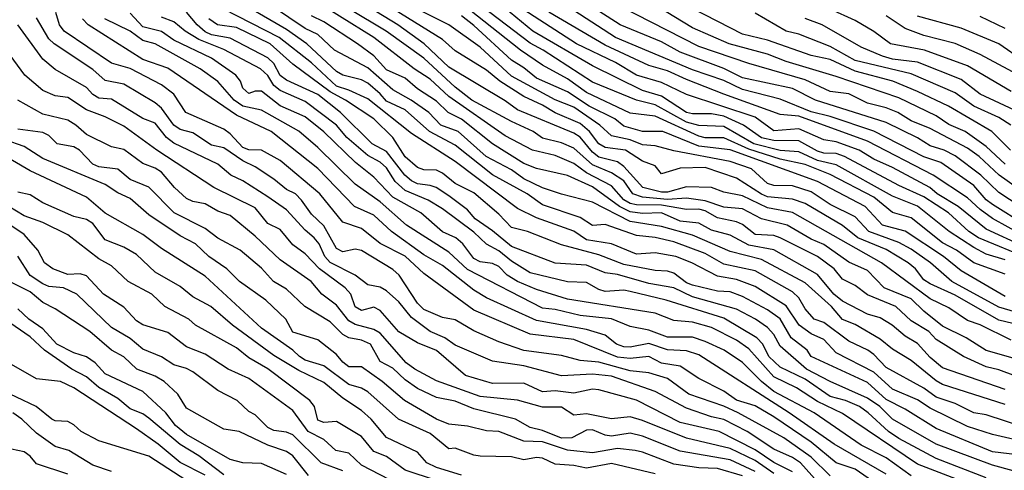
# Model space of a CAD drawing. Header units: metres. Extents: x -51132 to -49532, y -231222 to -229437.
# Tile 459 of 656: x -50107 to -50028, y -230398 to -230362. Entities that reach past the tile are written whole.
import ezdxf

# ---------------------------------------------------------------- set-up
doc = ezdxf.new("R2010")
doc.units = ezdxf.units.M
for name, color, linetype in [('CONTOUR_HALF', 8, 'Continuous'), ('CONTOUR_INDEX', 1, 'Continuous'), ('CONTOUR_INTER', 3, 'Continuous')]:
    doc.layers.add(name, color=color, linetype=linetype)

msp = doc.modelspace()

# ---------------------------------------------------------------- linework, layer by layer
at = {"layer": 'CONTOUR_HALF'}
for points, elevation in [([(-50028.08, -230392.583), (-50033.08, -230390.979), (-50033.58, -230390.69), (-50035.58, -230389.079), (-50037.08, -230388.179), (-50038.08, -230387.367), (-50040.08, -230386.202), (-50041.08, -230385.798), (-50041.959, -230384.759), (-50044.08, -230382.863), (-50047.58, -230380.988), (-50050.08, -230380.353), (-50053.08, -230379.065), (-50055.58, -230378.356), (-50058.08, -230377.974), (-50061.08, -230376.42), (-50063.58, -230375.777), (-50065.08, -230375.264), (-50066.58, -230374.547), (-50067.58, -230373.823), (-50069.588, -230372.759), (-50071.835, -230370.759), (-50073.217, -230370.259), (-50074.185, -230369.259), (-50075.602, -230368.259), (-50077.08, -230367.446), (-50079.08, -230365.69), (-50081.732, -230364.259), (-50083.08, -230363.009), (-50084.08, -230362.542), (-50088.08, -230359.816)], 63.5), ([(-50026.08, -230390.757), (-50028.58, -230389.817), (-50029.58, -230389.585), (-50031.412, -230388.759), (-50033.58, -230387.395), (-50034.185, -230386.759), (-50035.58, -230385.892), (-50036.818, -230384.759), (-50039.08, -230383.83), (-50040.08, -230383.086), (-50041.08, -230382.571), (-50041.758, -230381.759), (-50043.08, -230380.76), (-50046.08, -230379.271), (-50046.58, -230379.092), (-50048.08, -230379.009), (-50049.08, -230378.212), (-50049.58, -230377.992), (-50051.08, -230377.678), (-50052.08, -230377.105), (-50052.58, -230376.99), (-50053.58, -230377.004), (-50055.58, -230376.645), (-50057.58, -230376.637), (-50058.08, -230376.514), (-50058.58, -230376.238), (-50059.58, -230375.124), (-50061.58, -230374.062), (-50062.58, -230373.325), (-50064.08, -230372.679), (-50065.9, -230372.259), (-50068.08, -230371.119), (-50072.58, -230367.985), (-50074.08, -230366.583), (-50075.372, -230365.759), (-50078.58, -230363.256), (-50084.08, -230359.828)], 64.5), ([(-50025.08, -230377.942), (-50028.58, -230375.637), (-50030.018, -230374.259), (-50032.08, -230372.718), (-50032.948, -230372.259), (-50034.08, -230371.904), (-50035.08, -230371.281), (-50037.58, -230370.056), (-50043.233, -230368.259), (-50045.08, -230367.343), (-50049.08, -230366.469), (-50050.58, -230365.743), (-50054.08, -230364.438), (-50055.58, -230363.616), (-50058.889, -230362.259), (-50062.58, -230359.84)], 70.5), ([(-50027.58, -230367.567), (-50031.08, -230365.514), (-50034.516, -230364.259), (-50037.237, -230363.759), (-50038.58, -230362.769), (-50040.08, -230361.906), (-50046.08, -230359.158)], 73.5), ([(-50027.58, -230387.452), (-50030.08, -230386.221), (-50031.08, -230385.882), (-50032.58, -230384.871), (-50034.08, -230384.133), (-50037.969, -230381.259), (-50045.08, -230377.245), (-50047.08, -230376.88), (-50049.08, -230375.908), (-50050.58, -230375.628), (-50051.58, -230375.242), (-50053.58, -230375.2), (-50055.08, -230375.619), (-50055.58, -230375.629), (-50057.05, -230375.259), (-50058.58, -230373.564), (-50059.08, -230373.192), (-50060.58, -230372.831), (-50061.08, -230372.427), (-50062.08, -230371.219), (-50062.58, -230370.906), (-50067.08, -230369.032), (-50068.08, -230368.316), (-50072.58, -230365.624), (-50074.565, -230363.759), (-50076.676, -230362.259), (-50080.08, -230360.14)], 65.5), ([(-50028.08, -230382.173), (-50030.57, -230381.259), (-50031.962, -230380.259), (-50033.08, -230379.674), (-50035.58, -230377.663), (-50037.08, -230377.236), (-50038.58, -230376.026), (-50042.08, -230374.201), (-50044.08, -230373.396), (-50046.08, -230372.969), (-50048.58, -230372.195), (-50050.58, -230371.268), (-50052.08, -230371.285), (-50052.58, -230371.142), (-50056.08, -230369.546), (-50058.08, -230369.308), (-50061.58, -230367.665), (-50063.08, -230366.566), (-50065.08, -230365.457), (-50066.856, -230364.259), (-50072.08, -230360.111)], 67.5), ([(-50026.08, -230380.971), (-50030.202, -230379.259), (-50030.982, -230378.759), (-50032.607, -230377.259), (-50034.58, -230376.001), (-50036.58, -230375.084), (-50040.913, -230372.759), (-50041.58, -230372.525), (-50042.58, -230372.489), (-50043.08, -230372.346), (-50044.58, -230371.521), (-50046.58, -230371.497), (-50047.58, -230371.275), (-50049.005, -230370.259), (-50050.58, -230369.545), (-50051.58, -230369.351), (-50053.08, -230369.367), (-50053.58, -230369.246), (-50055.58, -230367.946), (-50057.08, -230367.482), (-50061.08, -230365.516), (-50065.874, -230362.759), (-50068.58, -230360.518)], 68.5), ([(-50030.58, -230399.09), (-50035.08, -230397.363), (-50041.08, -230393.31), (-50043.08, -230392.357), (-50044.772, -230391.259), (-50046.58, -230390.377), (-50048.58, -230388.134), (-50049.58, -230387.455), (-50051.58, -230386.434), (-50053.08, -230386.012), (-50054.58, -230385.873), (-50056.08, -230385.301), (-50063.08, -230384.174), (-50065.58, -230383.405), (-50067.08, -230382.766), (-50067.919, -230382.259), (-50068.58, -230381.566), (-50069.08, -230381.321), (-50070.08, -230381.175), (-50070.58, -230380.932), (-50071.457, -230379.759), (-50072.039, -230379.259), (-50073.08, -230378.799), (-50074.814, -230377.259), (-50077.08, -230376.016), (-50078.58, -230374.43), (-50080.066, -230373.259), (-50082.58, -230370.81), (-50084.08, -230369.593), (-50086.08, -230368.709), (-50087.58, -230367.551), (-50088.08, -230367.552), (-50088.58, -230367.741), (-50089.08, -230367.315), (-50089.26, -230366.759), (-50089.639, -230366.259), (-50091.58, -230364.9), (-50094.58, -230363.461), (-50095.58, -230362.791), (-50097.08, -230362.411), (-50098.08, -230361.302)], 60.5), ([(-50026.08, -230398.254), (-50029.08, -230397.43), (-50033.58, -230395.758), (-50037.08, -230393.761), (-50038.086, -230392.759), (-50039.08, -230392.077), (-50042.08, -230390.762), (-50043.977, -230389.759), (-50046.08, -230387.933), (-50046.58, -230386.992), (-50047.08, -230386.422), (-50048.059, -230385.759), (-50049.58, -230384.975), (-50053.08, -230383.975), (-50054.582, -230383.259), (-50056.58, -230382.914), (-50059.08, -230382.207), (-50060.08, -230382.07), (-50061.58, -230381.449), (-50064.08, -230381.283), (-50067.58, -230379.954), (-50069.08, -230378.702), (-50070.477, -230377.759), (-50071.08, -230377.039), (-50072.58, -230375.902), (-50073.605, -230375.259), (-50074.08, -230375.077), (-50075.08, -230374.962), (-50075.58, -230374.709), (-50076.1, -230374.259), (-50077.58, -230372.359), (-50078.712, -230371.759), (-50081.244, -230369.259), (-50083.08, -230367.805), (-50085.58, -230366.66), (-50086.08, -230366.308), (-50086.58, -230365.338), (-50087.08, -230364.875), (-50090.08, -230363.311), (-50091.58, -230363.048), (-50092.08, -230362.807), (-50092.719, -230362.259), (-50093.58, -230361.224)], 61.5), ([(-50026.08, -230395.689), (-50029.08, -230394.99), (-50031.08, -230394.353), (-50034.08, -230392.871), (-50035.08, -230392.22), (-50037.08, -230391.362), (-50038.58, -230389.998), (-50041.58, -230388.465), (-50042.58, -230387.392), (-50043.58, -230386.952), (-50044.547, -230386.259), (-50045.58, -230384.707), (-50048.08, -230383.17), (-50049.58, -230382.592), (-50051.08, -230382.321), (-50053.13, -230381.259), (-50054.426, -230380.759), (-50056.08, -230380.46), (-50057.58, -230380.564), (-50059.58, -230379.759), (-50061.58, -230379.421), (-50062.58, -230378.73), (-50065.58, -230377.666), (-50067.08, -230376.932), (-50072.08, -230373.179), (-50075.58, -230370.942), (-50079.08, -230368.168), (-50080.58, -230367.456), (-50081.58, -230367.139), (-50083.58, -230365.28), (-50086.155, -230363.259), (-50090.58, -230360.982)], 62.5), ([(-50023.58, -230386.268), (-50028.58, -230384.809), (-50032.331, -230382.759), (-50034.05, -230381.259), (-50035.58, -230380.172), (-50036.58, -230379.63), (-50038.969, -230378.759), (-50040.08, -230377.598), (-50042.08, -230376.597), (-50043.58, -230375.587), (-50045.08, -230375.116), (-50046.58, -230375.079), (-50047.08, -230374.92), (-50048.371, -230373.759), (-50050.08, -230373.162), (-50054.58, -230372.329), (-50056.08, -230371.91), (-50057.08, -230371.845), (-50058.08, -230371.45), (-50059.58, -230371.13), (-50060.516, -230370.259), (-50062.58, -230368.839), (-50064.08, -230368.233), (-50067.58, -230366.337), (-50070.08, -230364.022), (-50072.579, -230362.259), (-50075.08, -230361.007)], 66.5), ([(-50026.58, -230379.114), (-50029.08, -230377.715), (-50030.08, -230376.996), (-50031.08, -230376.062), (-50033.838, -230374.259), (-50039.08, -230371.542), (-50044.58, -230369.548), (-50046.08, -230369.406), (-50050.58, -230367.778), (-50053.58, -230366.628), (-50055.08, -230365.909), (-50056.58, -230365.491), (-50060.08, -230363.864), (-50064.58, -230361.238)], 69.5), ([(-50028.08, -230373.388), (-50029.58, -230371.973), (-50031.26, -230370.759), (-50032.58, -230370.222), (-50033.58, -230369.523), (-50036.58, -230368.085), (-50041.58, -230366.385), (-50045.58, -230365.179), (-50047.08, -230364.59), (-50050.157, -230363.759), (-50053.08, -230362.478), (-50055.948, -230360.759)], 71.5), ([(-50027.605, -230370.259), (-50028.58, -230369.658), (-50030.58, -230368.754), (-50032.08, -230367.684), (-50035.58, -230366.171), (-50040.08, -230365.089), (-50042.08, -230363.966), (-50044.58, -230362.998), (-50045.58, -230362.743), (-50048.08, -230361.315)], 72.5), ([(-50042.08, -230398.283), (-50043.58, -230396.811), (-50045.792, -230395.259), (-50049.433, -230393.259), (-50050.58, -230392.732), (-50053.38, -230391.759), (-50055.08, -230390.501), (-50056.58, -230390.061), (-50058.08, -230389.911), (-50060.58, -230389.211), (-50062.08, -230389.08), (-50063.58, -230388.664), (-50066.58, -230388.271), (-50068.58, -230387.576), (-50070.58, -230386.695), (-50072.08, -230385.821), (-50073.08, -230385.625), (-50074.58, -230384.992), (-50075.08, -230384.5), (-50076.567, -230382.259), (-50077.08, -230381.789), (-50079.58, -230380.292), (-50080.08, -230380.177), (-50081.08, -230380.378), (-50081.58, -230380.132), (-50082.58, -230378.304), (-50083.58, -230377.378), (-50084.363, -230376.259), (-50084.868, -230375.759), (-50085.58, -230375.408), (-50086.58, -230374.586), (-50088.08, -230373.589), (-50089.08, -230373.125), (-50090.58, -230372.08), (-50091.58, -230371.872), (-50093.08, -230370.866), (-50094.08, -230370.599), (-50094.58, -230370.275), (-50095.58, -230368.899), (-50096.08, -230368.473), (-50098.58, -230366.98), (-50100.08, -230366.699), (-50101.08, -230365.819), (-50104.17, -230363.759), (-50104.58, -230363.359), (-50105.58, -230361.678)], 58.5), ([(-50037.58, -230398.144), (-50041.762, -230395.759), (-50045.348, -230393.259), (-50052.58, -230388.621), (-50053.58, -230388.302), (-50055.08, -230388.226), (-50056.58, -230387.72), (-50058.08, -230387.994), (-50058.58, -230387.968), (-50059.158, -230387.759), (-50060.08, -230387.048), (-50061.58, -230386.593), (-50065.58, -230385.884), (-50069.58, -230384.076), (-50070.58, -230383.448), (-50073.08, -230381.492), (-50074.58, -230380.617), (-50077.168, -230378.759), (-50078.58, -230377.469), (-50080.136, -230376.759), (-50083.08, -230373.722), (-50086.812, -230370.759), (-50089.58, -230369.457), (-50095.08, -230365.7), (-50097.08, -230365.019), (-50101.451, -230362.259), (-50101.908, -230361.759)], 59.5), ([(-50026.58, -230365.14), (-50028.58, -230363.753), (-50031.58, -230362.507), (-50035.08, -230361.549)], 74.5), ([(-50045.08, -230397.977), (-50046.58, -230397.22), (-50048.08, -230396.204), (-50050.95, -230394.759), (-50054.08, -230394.025), (-50057.58, -230392.249), (-50060.58, -230391.417), (-50061.08, -230391.358), (-50062.58, -230391.674), (-50064.08, -230391.506), (-50065.08, -230391.588), (-50066.58, -230390.878), (-50069.08, -230390.913), (-50071.25, -230390.259), (-50073.58, -230388.266), (-50075.08, -230387.67), (-50076.58, -230386.77), (-50078.08, -230385.064), (-50078.58, -230384.811), (-50079.58, -230385.064), (-50080.08, -230384.783), (-50080.438, -230383.759), (-50080.873, -230383.259), (-50082.932, -230381.759), (-50084.08, -230380.554), (-50085.08, -230379.831), (-50086.08, -230378.615), (-50087.08, -230378.126), (-50088.08, -230376.876), (-50091.399, -230375.259), (-50095.939, -230372.259), (-50098.58, -230370.354), (-50100.08, -230369.591), (-50101.58, -230369.034), (-50103.08, -230368.046), (-50104.08, -230367.933), (-50105.08, -230367.497), (-50106.514, -230366.259), (-50107.977, -230364.259)], 57.5), ([(-50048.08, -230397.942), (-50050.08, -230397.011), (-50054.08, -230396.318), (-50057.08, -230395.12), (-50058.08, -230394.891), (-50059.58, -230395.128), (-50060.08, -230395.05), (-50061.08, -230394.61), (-50061.58, -230394.643), (-50062.748, -230395.259), (-50063.58, -230395.291), (-50065.08, -230394.666), (-50066.08, -230394.427), (-50067.256, -230393.759), (-50070.58, -230392.942), (-50072.08, -230392.332), (-50073.58, -230392.04), (-50075.08, -230391.303), (-50076.08, -230390.622), (-50077.08, -230389.697), (-50078.08, -230389.141), (-50078.852, -230387.759), (-50079.58, -230387.455), (-50080.58, -230387.264), (-50081.08, -230386.989), (-50082.08, -230385.994), (-50084.107, -230384.759), (-50085.58, -230383.377), (-50086.614, -230382.759), (-50087.58, -230381.695), (-50089.272, -230380.259), (-50091.08, -230379.301), (-50092.08, -230378.534), (-50094.561, -230377.259), (-50096.58, -230375.218), (-50098.08, -230374.615), (-50099.08, -230373.774), (-50100.58, -230373.605), (-50101.08, -230373.392), (-50102.132, -230372.259), (-50102.58, -230372.001), (-50103.935, -230371.759), (-50104.58, -230371.09), (-50105.08, -230370.858), (-50107.08, -230370.581)], 56.5), ([(-50056.08, -230398.124), (-50059.58, -230397.299), (-50061.58, -230397.689), (-50062.58, -230397.457), (-50064.08, -230397.366), (-50065.08, -230396.878), (-50065.58, -230396.82), (-50066.58, -230397.018), (-50067.58, -230396.772), (-50070.08, -230396.711), (-50070.58, -230396.64), (-50072.08, -230396.082), (-50072.58, -230396.119), (-50074.08, -230394.914), (-50076.613, -230393.759), (-50079.08, -230391.566), (-50079.58, -230391.286), (-50080.58, -230390.999), (-50082.58, -230389.51), (-50084.08, -230389.058), (-50084.528, -230388.759), (-50085.08, -230388.243), (-50087.58, -230386.482), (-50092.08, -230382.322), (-50095.58, -230380.129), (-50097.08, -230378.993), (-50100.08, -230377.301), (-50101.58, -230376.025), (-50106.08, -230373.918), (-50108.948, -230372.259)], 55.5), ([(-50073.58, -230398.673), (-50076.08, -230397.84), (-50077.58, -230396.733), (-50078.58, -230396.338), (-50079.58, -230395.145), (-50081.58, -230393.942), (-50082.58, -230394.02), (-50083.08, -230393.838), (-50083.343, -230392.759), (-50083.696, -230392.259), (-50087.08, -230389.738), (-50088.58, -230388.849), (-50089.58, -230388.072), (-50092.847, -230386.259), (-50093.389, -230385.759), (-50095.317, -230384.759), (-50096.346, -230383.759), (-50098.251, -230382.759), (-50099.58, -230381.506), (-50100.58, -230380.96), (-50103.08, -230379.03), (-50105.08, -230378.048), (-50106.58, -230377.508), (-50107.786, -230376.759)], 54.5), ([(-50081.08, -230397.896), (-50082.8, -230397.259), (-50085.08, -230395.019), (-50085.58, -230394.8), (-50086.58, -230394.663), (-50087.08, -230394.418), (-50088.08, -230393.413), (-50088.58, -230393.157), (-50089.528, -230392.259), (-50091.08, -230391.479), (-50093.08, -230389.991), (-50093.58, -230389.71), (-50094.58, -230389.417), (-50095.58, -230388.773), (-50097.08, -230388.16), (-50098.08, -230387.327), (-50099.58, -230386.444), (-50102.365, -230383.759), (-50103.414, -230383.259), (-50104.58, -230383.154), (-50105.08, -230382.954), (-50106.08, -230382.278), (-50107.08, -230380.736)], 53.5), ([(-50085.58, -230398.181), (-50087.58, -230397.298), (-50089.08, -230397.239), (-50090.08, -230396.997), (-50093.58, -230394.99), (-50094.446, -230394.259), (-50095.243, -230393.259), (-50097.08, -230391.544), (-50100.08, -230390.14), (-50100.894, -230389.259), (-50101.58, -230388.786), (-50102.58, -230388.451), (-50103.945, -230387.759), (-50105.08, -230386.537), (-50106.206, -230385.759), (-50107.08, -230384.938)], 52.5), ([(-50092.08, -230398.23), (-50094.08, -230397.213), (-50095.839, -230395.759), (-50097.58, -230394.528), (-50102.58, -230391.268), (-50103.65, -230390.759), (-50105.58, -230390.543), (-50107.58, -230389.379)], 51.5), ([(-50099.58, -230397.933), (-50101.08, -230397.449), (-50102.985, -230396.259), (-50104.08, -230395.934), (-50105.58, -230394.869), (-50106.754, -230393.759), (-50107.466, -230393.259)], 50.5)]:
    msp.add_lwpolyline(points, dxfattribs=dict(at, elevation=elevation))
at = {"layer": 'CONTOUR_INDEX'}
for points, elevation in [([(-50023.58, -230389.977), (-50029.58, -230388.28), (-50031.188, -230387.259), (-50033.08, -230386.326), (-50034.58, -230385.133), (-50035.58, -230384.157), (-50037.755, -230383.259), (-50039.08, -230381.884), (-50040.58, -230381.22), (-50042.58, -230379.792), (-50043.58, -230379.364), (-50045.505, -230378.259), (-50047.58, -230377.751), (-50049.08, -230376.961), (-50050.58, -230376.825), (-50052.08, -230376.303), (-50053.58, -230376.106), (-50055.08, -230376.195), (-50057.08, -230376.026), (-50057.866, -230375.759), (-50058.58, -230374.705), (-50059.58, -230374.078), (-50061.08, -230373.443), (-50062.58, -230372.092), (-50063.58, -230371.685), (-50065.08, -230371.315), (-50065.843, -230370.759), (-50067.58, -230369.968), (-50070.734, -230368.259), (-50072.08, -230367.225), (-50074.58, -230364.914), (-50077.599, -230362.759), (-50080.58, -230360.958)], 65), ([(-50026.44, -230378.259), (-50029.08, -230376.616), (-50029.58, -230376.224), (-50030.58, -230375.098), (-50033.216, -230373.259), (-50034.58, -230372.797), (-50038.58, -230370.74), (-50042.08, -230369.562), (-50043.58, -230369.204), (-50046.08, -230368.183), (-50049.08, -230367.415), (-50050.58, -230366.697), (-50053.08, -230365.83), (-50059.257, -230363.259), (-50062.58, -230361.1)], 70), ([(-50035.58, -230398.282), (-50037.58, -230396.839), (-50039.58, -230395.852), (-50043.343, -230393.259), (-50046.58, -230391.543), (-50047.561, -230390.759), (-50049.08, -230389.225), (-50050.565, -230388.259), (-50052.08, -230387.546), (-50053.08, -230387.2), (-50055.08, -230387.215), (-50056.58, -230386.655), (-50058.08, -230386.36), (-50059.58, -230385.731), (-50062.08, -230385.479), (-50064.08, -230384.989), (-50065.08, -230384.9), (-50071.08, -230381.809), (-50072.58, -230380.405), (-50075.961, -230378.259), (-50078.08, -230376.38), (-50080.08, -230374.975), (-50083.08, -230372.045), (-50084.58, -230370.753), (-50087.58, -230369.076), (-50089.08, -230368.75), (-50089.751, -230368.259), (-50091.08, -230366.773), (-50092.495, -230365.759), (-50096.08, -230363.757), (-50097.08, -230363.498), (-50098.097, -230362.759), (-50100.102, -230361.759)], 60), ([(-50028.08, -230362.551), (-50030.08, -230361.587)], 75), ([(-50071.58, -230398.225), (-50073.58, -230397.618), (-50074.336, -230397.259), (-50075.08, -230396.39), (-50077.58, -230395.233), (-50078.793, -230393.759), (-50079.58, -230393.075), (-50081.08, -230392.095), (-50082.58, -230390.825), (-50084.58, -230389.881), (-50086.58, -230388.684), (-50089.901, -230386.259), (-50091.635, -230384.759), (-50093.08, -230383.979), (-50094.08, -230383.17), (-50096.08, -230382.018), (-50097.58, -230380.593), (-50098.58, -230380.025), (-50100.08, -230379.418), (-50101.08, -230378.116), (-50101.58, -230377.798), (-50102.58, -230377.559), (-50105.08, -230376.471), (-50106.08, -230375.839), (-50107.08, -230375.613)], 55), ([(-50103.08, -230398.168), (-50105.58, -230397.333), (-50106.08, -230396.725), (-50106.58, -230396.38), (-50107.58, -230396.15)], 50)]:
    msp.add_lwpolyline(points, dxfattribs=dict(at, elevation=elevation))
at = {"layer": 'CONTOUR_INTER'}
for points, elevation in [([(-50028.08, -230381.035), (-50029.58, -230380.569), (-50030.58, -230380.053), (-50032.556, -230378.759), (-50035.08, -230376.749), (-50037.08, -230375.93), (-50041.58, -230373.426), (-50043.08, -230373.076), (-50044.58, -230372.399), (-50046.08, -230372.282), (-50048.174, -230371.759), (-50050.58, -230370.359), (-50052.58, -230370.281), (-50053.58, -230370.02), (-50056.08, -230368.636), (-50057.58, -230368.256), (-50061.08, -230366.84), (-50065.043, -230364.259), (-50066.08, -230363.706), (-50073.08, -230358.349)], 68), ([(-50026.58, -230394.394), (-50029.58, -230393.416), (-50030.58, -230393.249), (-50032.08, -230392.497), (-50033.58, -230392.005), (-50034.58, -230391.277), (-50037.58, -230389.635), (-50038.58, -230388.584), (-50039.055, -230388.259), (-50040.58, -230387.537), (-50042.58, -230386.031), (-50043.35, -230385.759), (-50044.08, -230384.945), (-50044.58, -230384.053), (-50045.08, -230383.589), (-50048.08, -230381.896), (-50050.58, -230381.378), (-50052.08, -230380.513), (-50054.58, -230379.589), (-50056.08, -230379.237), (-50057.58, -230379.072), (-50060.08, -230378.2), (-50061.08, -230378.294), (-50062.08, -230377.631), (-50065.08, -230376.63), (-50066.312, -230375.759), (-50069.08, -230374.232), (-50072.08, -230371.872), (-50074.14, -230370.759), (-50076.08, -230369.028), (-50077.58, -230368.348), (-50078.08, -230367.752), (-50079.08, -230366.915), (-50079.58, -230366.638), (-50081.08, -230366.272), (-50081.58, -230365.972), (-50083.956, -230363.759), (-50085.58, -230362.625), (-50090.08, -230359.978)], 63), ([(-50037.912, -230399.259), (-50040.08, -230397.758), (-50041.58, -230397.242), (-50043.58, -230395.609), (-50046.58, -230393.573), (-50048.08, -230392.689), (-50049.58, -230392.253), (-50050.58, -230391.535), (-50052.58, -230390.512), (-50054.08, -230389.524), (-50055.58, -230389.272), (-50056.58, -230388.764), (-50058.08, -230388.907), (-50059.08, -230388.796), (-50062.58, -230387.391), (-50066.08, -230386.968), (-50070.58, -230385.062), (-50074.58, -230382.131), (-50076.08, -230380.729), (-50078.08, -230379.728), (-50079.58, -230378.528), (-50081.08, -230378.005), (-50082.896, -230375.759), (-50086.08, -230373.086), (-50087.58, -230372.273), (-50088.58, -230372.237), (-50089.08, -230372.038), (-50090.08, -230370.945), (-50090.58, -230370.579), (-50093.626, -230369.259), (-50094.58, -230367.777), (-50095.58, -230367.048), (-50098.08, -230365.746), (-50099.58, -230365.305), (-50103.354, -230362.759), (-50103.739, -230362.259), (-50104.034, -230361.259)], 59), ([(-50026.907, -230386.259), (-50028.58, -230385.848), (-50032.08, -230383.846), (-50034.08, -230382.948), (-50034.58, -230382.636), (-50035.247, -230381.759), (-50035.842, -230381.259), (-50037.58, -230380.214), (-50039.868, -230379.259), (-50041.08, -230378.293), (-50044.08, -230376.526), (-50045.08, -230376.169), (-50047.08, -230375.994), (-50047.58, -230375.79), (-50049.58, -230374.488), (-50052.08, -230373.641), (-50054.08, -230373.69), (-50055.58, -230374.146), (-50056.08, -230373.524), (-50057.08, -230373.147), (-50058.445, -230372.259), (-50060.08, -230372.061), (-50060.58, -230371.766), (-50061.33, -230370.759), (-50062.08, -230370.141), (-50064.08, -230369.281), (-50065.08, -230368.658), (-50066.58, -230367.962), (-50068.516, -230366.759), (-50069.58, -230365.877), (-50072.08, -230364.332), (-50073.08, -230363.411), (-50077.58, -230360.654)], 66), ([(-50026.58, -230379.953), (-50029.58, -230378.581), (-50031.826, -230376.759), (-50033.5, -230375.759), (-50034.089, -230375.259), (-50037.08, -230373.646), (-50038.58, -230372.982), (-50039.764, -230372.259), (-50041.58, -230371.604), (-50042.58, -230371.433), (-50044.58, -230370.55), (-50046.58, -230370.706), (-50048.08, -230369.634), (-50053.58, -230367.802), (-50055.58, -230366.843), (-50057.58, -230366.261), (-50059.246, -230365.259), (-50062.369, -230363.759), (-50067.025, -230360.759)], 69), ([(-50027.08, -230375.288), (-50028.562, -230374.259), (-50030.141, -230372.759), (-50031.08, -230372.113), (-50034.08, -230370.521), (-50035.58, -230369.927), (-50036.658, -230369.259), (-50037.58, -230368.867), (-50039.08, -230368.513), (-50040.575, -230367.759), (-50042.08, -230367.578), (-50044.08, -230366.642), (-50048.58, -230365.344), (-50052.58, -230363.968), (-50058.907, -230360.759)], 71), ([(-50027.655, -230372.259), (-50029.139, -230370.759), (-50032.601, -230368.759), (-50035.08, -230367.572), (-50037.067, -230366.759), (-50040.08, -230365.937), (-50042.08, -230365.015), (-50043.58, -230364.698), (-50047.08, -230363.48), (-50049.08, -230363.004), (-50053.08, -230360.943)], 72), ([(-50029.58, -230398.439), (-50033.58, -230396.917), (-50036.58, -230395.312), (-50037.397, -230394.759), (-50039.019, -230393.259), (-50039.734, -230392.759), (-50040.845, -230392.259), (-50042.08, -230391.937), (-50044.08, -230390.57), (-50046.08, -230389.603), (-50046.976, -230388.759), (-50047.452, -230387.759), (-50047.944, -230387.259), (-50050.58, -230385.682), (-50055.185, -230384.259), (-50058.08, -230383.554), (-50058.58, -230383.456), (-50060.08, -230383.55), (-50060.58, -230383.406), (-50061.58, -230382.843), (-50063.08, -230382.773), (-50066.08, -230382.079), (-50067.58, -230381.121), (-50068.58, -230380.299), (-50069.58, -230379.788), (-50070.58, -230378.827), (-50073.08, -230376.938), (-50074.243, -230376.259), (-50076.08, -230375.492), (-50076.885, -230374.759), (-50077.58, -230373.672), (-50078.08, -230373.234), (-50079.08, -230372.694), (-50080.745, -230371.259), (-50081.581, -230370.259), (-50084.08, -230368.36), (-50086.08, -230367.501), (-50086.58, -230367.089), (-50087.08, -230366.304), (-50087.643, -230365.759), (-50090.58, -230364.229), (-50092.58, -230363.421), (-50093.681, -230362.759), (-50094.58, -230362.016), (-50095.58, -230361.63)], 61), ([(-50021.08, -230397.329), (-50029.08, -230396.366), (-50033.58, -230394.498), (-50036.08, -230392.954), (-50037.58, -230392.191), (-50039.08, -230390.842), (-50043.58, -230388.765), (-50043.91, -230388.259), (-50045.191, -230387.259), (-50046.08, -230385.74), (-50047.08, -230385.01), (-50049.08, -230383.946), (-50050.08, -230383.574), (-50051.08, -230383.527), (-50053.08, -230383.061), (-50053.58, -230382.854), (-50054.58, -230382.098), (-50055.08, -230381.936), (-50056.08, -230381.89), (-50058.58, -230381.408), (-50060.58, -230380.633), (-50063.58, -230379.828), (-50066.286, -230378.759), (-50067.58, -230378.443), (-50068.58, -230377.373), (-50070.58, -230375.683), (-50072.08, -230374.926), (-50073.08, -230374.091), (-50073.58, -230373.862), (-50074.58, -230373.821), (-50075.08, -230373.657), (-50076.08, -230372.796), (-50077.058, -230371.259), (-50078.578, -230369.759), (-50080.849, -230368.259), (-50082.08, -230367.594), (-50085.08, -230365.387), (-50086.874, -230363.759), (-50089.58, -230362.447), (-50091.09, -230362.259), (-50091.782, -230361.759)], 62), ([(-50028.08, -230391.39), (-50033.08, -230389.664), (-50034.08, -230388.832), (-50035.08, -230387.72), (-50036.08, -230387.115), (-50037.12, -230386.259), (-50038.08, -230385.669), (-50039.08, -230385.38), (-50041.08, -230384.323), (-50041.767, -230383.759), (-50043.08, -230382.193), (-50046.58, -230380.235), (-50048.58, -230379.854), (-50050.08, -230379.065), (-50051.58, -230378.667), (-50052.58, -230378.091), (-50054.08, -230377.943), (-50055.58, -230377.268), (-50057.08, -230377.32), (-50058.08, -230377.2), (-50058.924, -230376.759), (-50061.08, -230375.203), (-50063.08, -230374.3), (-50065.58, -230373.726), (-50066.58, -230373.34), (-50069.08, -230371.767), (-50071.58, -230369.784), (-50072.636, -230369.259), (-50073.58, -230368.358), (-50075.08, -230367.355), (-50076.08, -230366.51), (-50077.58, -230365.853), (-50078.58, -230364.713), (-50079.905, -230363.759), (-50082.58, -230362.014), (-50083.58, -230361.535)], 64), ([(-50028.08, -230383.953), (-50031.58, -230381.9), (-50032.993, -230380.759), (-50036.08, -230378.725), (-50037.883, -230378.259), (-50039.271, -230376.759), (-50043.08, -230374.759), (-50050.08, -230372.231), (-50052.58, -230371.943), (-50055.459, -230370.759), (-50057.08, -230370.763), (-50058.58, -230370.354), (-50059.292, -230369.759), (-50061.35, -230368.759), (-50063.08, -230367.595), (-50065.58, -230366.505), (-50066.58, -230365.687), (-50067.58, -230365.074), (-50070.58, -230362.298), (-50071.58, -230361.526)], 67), ([(-50026.58, -230369.407), (-50030.08, -230367.784), (-50031.58, -230366.62), (-50035.08, -230365.233), (-50037.08, -230364.979), (-50037.889, -230364.759), (-50039.58, -230364.019), (-50042.71, -230362.259), (-50044.08, -230361.735)], 73), ([(-50025.58, -230367.022), (-50030.08, -230364.62), (-50032.08, -230363.727), (-50034.58, -230363.101), (-50036.08, -230362.549), (-50037.58, -230361.521)], 74), ([(-50043.077, -230398.759), (-50044.459, -230397.259), (-50045.08, -230396.829), (-50046.58, -230396.154), (-50048.72, -230394.759), (-50050.58, -230393.785), (-50051.58, -230393.57), (-50053.58, -230392.875), (-50056.08, -230391.557), (-50059.58, -230390.333), (-50061.08, -230390.159), (-50063.58, -230390.289), (-50066.58, -230389.491), (-50069.08, -230389.118), (-50072.08, -230387.834), (-50072.909, -230387.259), (-50074.08, -230386.764), (-50075.58, -230385.637), (-50076.58, -230384.379), (-50077.58, -230383.506), (-50078.08, -230383.221), (-50079.08, -230383.012), (-50080.08, -230382.241), (-50082.08, -230381.233), (-50082.52, -230380.759), (-50082.95, -230379.759), (-50083.357, -230379.259), (-50084.08, -230378.652), (-50085.58, -230377.044), (-50087.08, -230375.989), (-50089.08, -230374.715), (-50090.02, -230374.259), (-50091.08, -230373.378), (-50094.58, -230371.715), (-50095.19, -230371.259), (-50096.08, -230370.112), (-50097.08, -230369.731), (-50099.58, -230368.186), (-50100.58, -230368.107), (-50101.08, -230367.816), (-50101.58, -230367.243), (-50104.08, -230365.823), (-50105.08, -230365.003), (-50107.081, -230362.259)], 58), ([(-50046.58, -230398.092), (-50048.08, -230397.069), (-50050.08, -230396.105), (-50053.58, -230395.292), (-50057.08, -230393.855), (-50058.08, -230393.567), (-50059.58, -230393.724), (-50061.58, -230393.328), (-50062.58, -230393.454), (-50063.58, -230392.798), (-50065.08, -230392.79), (-50067.08, -230392.23), (-50070.08, -230391.944), (-50073.58, -230390.686), (-50075.31, -230389.759), (-50075.99, -230389.259), (-50078.08, -230386.883), (-50078.58, -230386.584), (-50080.08, -230386.184), (-50080.58, -230385.908), (-50081.58, -230384.644), (-50082.746, -230383.759), (-50083.61, -230382.759), (-50086.08, -230381.035), (-50088.08, -230379.137), (-50090.08, -230377.477), (-50091.08, -230377.133), (-50092.08, -230376.54), (-50093.08, -230376.364), (-50093.58, -230376.121), (-50094.525, -230375.259), (-50095.58, -230374.034), (-50096.08, -230373.699), (-50097.08, -230373.329), (-50098.58, -230372.211), (-50099.58, -230372.001), (-50101.58, -230371), (-50102.426, -230370.259), (-50103.08, -230369.875), (-50105.08, -230369.373), (-50107.08, -230368.267)], 57), ([(-50049.08, -230398.29), (-50051.08, -230397.695), (-50052.58, -230397.658), (-50054.58, -230397.35), (-50057.08, -230396.385), (-50057.688, -230396.259), (-50059.08, -230396.114), (-50061.08, -230396.458), (-50063.08, -230396.248), (-50065.08, -230395.577), (-50066.58, -230395.522), (-50068.578, -230394.759), (-50069.58, -230394.699), (-50071.08, -230394.329), (-50072.58, -230394.173), (-50073.58, -230393.756), (-50076.14, -230392.259), (-50077.927, -230390.759), (-50079.58, -230389.588), (-50080.58, -230389.568), (-50081.08, -230389.216), (-50081.58, -230388.601), (-50083.08, -230387.416), (-50085.08, -230386.812), (-50085.619, -230385.759), (-50087.241, -230384.259), (-50089.348, -230382.759), (-50090.352, -230381.759), (-50091.789, -230380.759), (-50092.851, -230379.759), (-50094.08, -230379.112), (-50096.58, -230377.437), (-50098.08, -230376.13), (-50099.08, -230375.675), (-50100.08, -230375.008), (-50105.08, -230372.924), (-50106.58, -230371.961), (-50108.08, -230371.429)], 56), ([(-50076.58, -230398.989), (-50079.58, -230397.442), (-50080.58, -230396.467), (-50081.629, -230396.259), (-50082.58, -230395.395), (-50083.83, -230394.759), (-50085.08, -230393.075), (-50088.58, -230390.506), (-50090.231, -230389.759), (-50092.08, -230388.573), (-50093.58, -230387.984), (-50095.08, -230386.836), (-50097.08, -230386.217), (-50097.58, -230385.897), (-50098.58, -230384.805), (-50100.207, -230383.759), (-50101.58, -230382.314), (-50102.08, -230382.148), (-50103.08, -230382.186), (-50104.278, -230381.759), (-50104.935, -230381.259), (-50105.468, -230380.259), (-50106.58, -230379.015), (-50108.435, -230377.759)], 54), ([(-50083.814, -230398.259), (-50085.08, -230396.679), (-50085.58, -230396.358), (-50087.08, -230395.833), (-50089.365, -230394.759), (-50090.58, -230394.552), (-50093.58, -230392.889), (-50094.27, -230391.759), (-50095.355, -230390.759), (-50096.08, -230390.317), (-50097.555, -230389.759), (-50098.58, -230388.79), (-50099.58, -230388.246), (-50101.32, -230386.759), (-50104.08, -230384.941), (-50105.08, -230384.436), (-50106.08, -230383.581), (-50107.736, -230382.759)], 53), ([(-50090.58, -230398.207), (-50092.58, -230396.683), (-50094.08, -230395.798), (-50096.58, -230393.679), (-50097.08, -230393.343), (-50098.08, -230392.948), (-50099.08, -230392.118), (-50100.58, -230391.219), (-50101.58, -230390.379), (-50102.764, -230389.759), (-50104.944, -230388.259), (-50106.08, -230387.178), (-50110.58, -230384.118)], 52), ([(-50090.58, -230400.603), (-50096.58, -230396.708), (-50100.58, -230395.494), (-50102.017, -230394.759), (-50102.58, -230394.201), (-50103.08, -230393.948), (-50104.08, -230393.884), (-50104.365, -230393.759), (-50105.609, -230392.759), (-50108.776, -230391.259)], 51)]:
    msp.add_lwpolyline(points, dxfattribs=dict(at, elevation=elevation))

doc.saveas('drawing.dxf')
